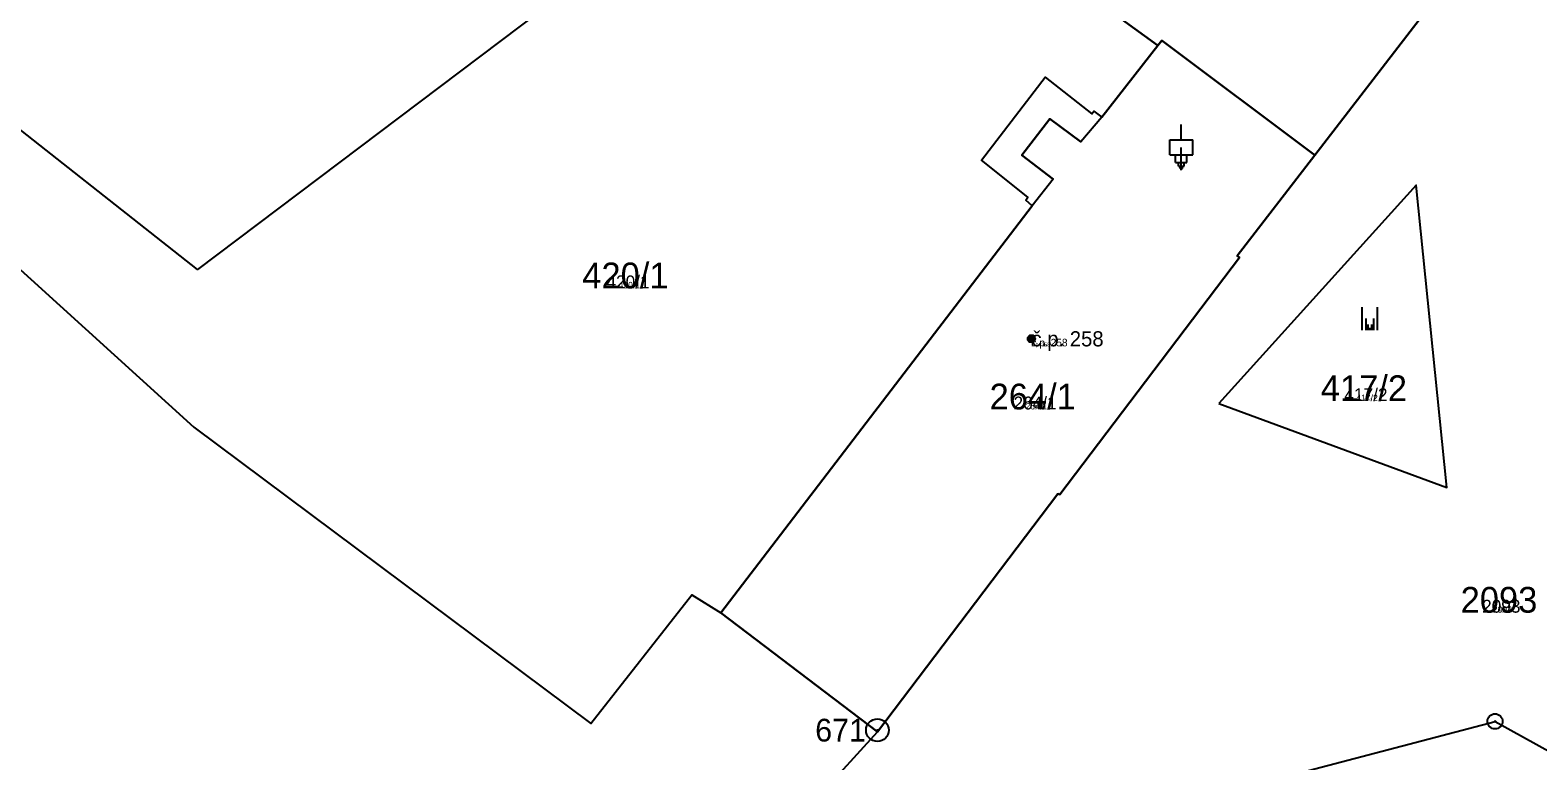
# Model space of a CAD drawing. Extents: x -744652 to -739090, y -980828 to -975855.
# Drawn here: x -743022.4 to -742923, y -978825.5 to -978777.3 of the extents above; entities that cross this region are included whole.
import ezdxf

# ---------------------------------------------------------------- set-up
doc = ezdxf.new("R2010")
doc.units = 0
for name, color, linetype in [('KAT_02_hranice parcel', 7, 'Continuous'), ('KAT_03_1000_st čísla parcelní', 7, 'Continuous'), ('KAT_03_1000_čísla parcelní', 7, 'Continuous'), ('KAT_03_1000_čísla popisná', 7, 'Continuous'), ('KAT_03_100_st čísla parcelní', 7, 'Continuous'), ('KAT_03_100_čísla parcelní', 7, 'Continuous'), ('KAT_03_100_čísla popisná', 7, 'Continuous'), ('KAT_03_250_st čísla parcelní', 7, 'Continuous'), ('KAT_03_250_čísla parcelní', 7, 'Continuous'), ('KAT_03_250_čísla popisná', 7, 'Continuous'), ('KAT_03_500_st čísla parcelní', 7, 'Continuous'), ('KAT_03_500_čísla parcelní', 7, 'Continuous'), ('KAT_03_500_čísla popisná', 7, 'Continuous'), ('KAT_04_vnitřní kresba', 7, 'Continuous'), ('KAT_05_1000_značky kultur', 7, 'Continuous'), ('KAT_05_100_značky kultur', 7, 'Continuous'), ('KAT_05_250_značky kultur', 7, 'Continuous'), ('KAT_05_500_značky kultur', 7, 'Continuous'), ('KAT_07_1000_značky budov', 7, 'Continuous'), ('KAT_07_100_značky budov', 7, 'Continuous'), ('KAT_07_500_značky budov', 7, 'Continuous'), ('KAT_11_značky bodu BP', 7, 'Continuous'), ('KAT_14_plocha_budovy', 7, 'Continuous')]:
    doc.layers.add(name, color=color, linetype=linetype)

msp = doc.modelspace()

# ---------------------------------------------------------------- linework, layer by layer
at = {"layer": 'KAT_02_hranice parcel'}
for p, q in [((-742930.81, -978776.6), (-742937.7, -978785.54)), ((-742966.53, -978823.59), (-742976.87, -978815.73)), ((-743008.91, -978869.75), (-742966.53, -978823.59))]:
    msp.add_line(p, q, dxfattribs=at)
for points in [[(-743025.21, -978726.89), (-742976.78, -978766.95), (-743011.38, -978793.08), (-743055.39, -978758.36)], [(-742948.05, -978778.3), (-742950.44, -978776.56), (-742950.17, -978776.19), (-742968.65, -978762.34)], [(-742937.7, -978785.54), (-742947.79, -978777.97), (-742948.05, -978778.3)], [(-742976.87, -978815.73), (-742956.33, -978788.88), (-742956.75, -978788.5), (-742956.63, -978788.3), (-742959.68, -978785.87), (-742955.48, -978780.38), (-742952.41, -978782.81), (-742952.26, -978782.62), (-742951.73, -978783.03), (-742948.05, -978778.3)], [(-742937.7, -978785.54), (-742942.81, -978792.17), (-742942.67, -978792.28), (-742954.52, -978807.93), (-742954.65, -978807.87), (-742966.53, -978823.59)], [(-742944.03, -978801.91), (-742928.99, -978807.45), (-742931, -978787.52), (-742944.03, -978801.91)], [(-743024.05, -978792.19), (-743011.61, -978803.47), (-742985.43, -978823.03), (-742978.77, -978814.55), (-742976.87, -978815.73)], [(-743008.29, -978877.02), (-742969.6, -978834.97), (-742966.76, -978833.66), (-742925.81, -978822.89), (-742881.4, -978847.46)]]:
    msp.add_lwpolyline(points, dxfattribs=at)
at = {"layer": 'KAT_03_1000_čísla popisná'}
msp.add_circle((-742956.38, -978797.65), 0.25, dxfattribs=at)
msp.add_circle((-742956.38, -978797.65), 0.25, dxfattribs=at)
at = {"layer": 'KAT_03_100_čísla popisná'}
msp.add_circle((-742956.38, -978797.65), 0.025, dxfattribs=at)
msp.add_circle((-742956.38, -978797.65), 0.025, dxfattribs=at)
at = {"layer": 'KAT_03_250_čísla popisná'}
msp.add_circle((-742956.38, -978797.65), 0.0625, dxfattribs=at)
msp.add_circle((-742956.38, -978797.65), 0.0625, dxfattribs=at)
at = {"layer": 'KAT_03_500_čísla popisná'}
msp.add_circle((-742956.38, -978797.65), 0.125, dxfattribs=at)
msp.add_circle((-742956.38, -978797.65), 0.125, dxfattribs=at)
at = {"layer": 'KAT_04_vnitřní kresba'}
for p, q in [((-742951.73, -978783.03), (-742953.13, -978784.66)), ((-742957.01, -978785.54), (-742955.16, -978783.13)), ((-742955.16, -978783.13), (-742953.13, -978784.66)), ((-742954.96, -978787.11), (-742957.01, -978785.54)), ((-742954.96, -978787.11), (-742956.33, -978788.88))]:
    msp.add_line(p, q, dxfattribs=at)
at = {"layer": 'KAT_05_1000_značky kultur'}
for p, q in [((-742946.5, -978784.521), (-742946.5, -978783.52)), ((-742947.251, -978784.521), (-742945.749, -978784.521)), ((-742947.251, -978785.522), (-742947.251, -978784.521)), ((-742945.749, -978785.522), (-742945.749, -978784.521)), ((-742947.251, -978785.522), (-742945.749, -978785.522)), ((-742946.5, -978786.52), (-742946.5, -978785.522)), ((-742934.561, -978797.07), (-742934.561, -978795.57)), ((-742933.56, -978797.07), (-742933.56, -978795.57))]:
    msp.add_line(p, q, dxfattribs=at)
at = {"layer": 'KAT_05_100_značky kultur'}
for p, q in [((-742946.575, -978786.32), (-742946.425, -978786.32)), ((-742946.575, -978786.42), (-742946.575, -978786.32)), ((-742946.575, -978786.42), (-742946.425, -978786.42)), ((-742946.5, -978786.32), (-742946.5, -978786.22)), ((-742946.5, -978786.52), (-742946.5, -978786.42)), ((-742946.425, -978786.42), (-742946.425, -978786.32)), ((-742934.101, -978797.07), (-742934.101, -978796.92)), ((-742934.001, -978797.07), (-742934.001, -978796.92))]:
    msp.add_line(p, q, dxfattribs=at)
at = {"layer": 'KAT_05_250_značky kultur'}
for p, q in [((-742946.688, -978786.02), (-742946.312, -978786.02)), ((-742946.688, -978786.27), (-742946.688, -978786.02)), ((-742946.5, -978786.02), (-742946.5, -978785.77)), ((-742946.312, -978786.27), (-742946.312, -978786.02)), ((-742946.688, -978786.27), (-742946.312, -978786.27)), ((-742946.5, -978786.52), (-742946.5, -978786.27)), ((-742934.178, -978797.07), (-742934.178, -978796.695)), ((-742933.927, -978797.07), (-742933.927, -978796.695))]:
    msp.add_line(p, q, dxfattribs=at)
at = {"layer": 'KAT_05_500_značky kultur'}
for p, q in [((-742946.5, -978785.52), (-742946.5, -978785.02)), ((-742946.875, -978785.52), (-742946.125, -978785.52)), ((-742946.875, -978786.021), (-742946.875, -978785.52)), ((-742946.875, -978786.021), (-742946.125, -978786.021)), ((-742946.5, -978786.52), (-742946.5, -978786.021)), ((-742946.125, -978786.021), (-742946.125, -978785.52)), ((-742934.306, -978797.07), (-742934.306, -978796.32)), ((-742933.805, -978797.07), (-742933.805, -978796.32))]:
    msp.add_line(p, q, dxfattribs=at)
at = {"layer": 'KAT_07_1000_značky budov'}
msp.add_circle((-742956.387, -978797.649), 0.175, dxfattribs=at)
at = {"layer": 'KAT_07_100_značky budov'}
msp.add_circle((-742956.381, -978797.65), 0.0175, dxfattribs=at)
at = {"layer": 'KAT_07_500_značky budov'}
for centre, radius in [((-742956.383, -978797.65), 0.0875), ((-742956.382, -978797.65), 0.0438)]:
    msp.add_circle(centre, radius, dxfattribs=at)
at = {"layer": 'KAT_11_značky bodu BP'}
for centre, radius in [((-742966.54, -978823.47), 0.75), ((-742925.81, -978822.89), 0.5), ((-742925.81, -978822.89), 0.0303), ((-742966.54, -978823.47), 0.03)]:
    msp.add_circle(centre, radius, dxfattribs=at)
at = {"layer": 'KAT_14_plocha_budovy'}
for points in [[(-742961.87, -978753.3), (-742968.65, -978762.34), (-742950.17, -978776.19), (-742950.44, -978776.56), (-742948.05, -978778.3), (-742947.79, -978777.97), (-742937.7, -978785.54), (-742930.81, -978776.6), (-742942.21, -978767.96), (-742942.36, -978768.04)], [(-742937.7, -978785.54), (-742947.79, -978777.97), (-742948.05, -978778.3), (-742951.73, -978783.03), (-742953.13, -978784.66), (-742955.16, -978783.13), (-742957.01, -978785.54), (-742954.96, -978787.11), (-742956.33, -978788.88), (-742976.87, -978815.73), (-742966.53, -978823.59), (-742954.65, -978807.87), (-742954.52, -978807.93), (-742942.67, -978792.28), (-742942.81, -978792.17)]]:
    msp.add_lwpolyline(points, close=True, dxfattribs=at)

# ---------------------------------------------------------------- texts
at = {"layer": 'KAT_03_1000_st čísla parcelní'}
msp.add_text('264/1', height=1.7, dxfattribs=at).set_placement((-742959.143, -978802.31))
at = {"layer": 'KAT_03_1000_čísla parcelní'}
for s, p in [('420/1', (-742986.003, -978794.32)), ('417/2', (-742937.303, -978801.76)), ('2093', (-742928.077, -978815.72))]:
    msp.add_text(s, height=1.7, dxfattribs=at).set_placement(p)
at = {"layer": 'KAT_03_1000_čísla popisná'}
for s, height, p in [('č.p. 258', 1, (-742956.38, -978798.15)), ('264/1', 0.017, (-742956.016, -978802.31))]:
    msp.add_text(s, height=height, dxfattribs=at).set_placement(p)
at = {"layer": 'KAT_03_100_st čísla parcelní'}
msp.add_text('264/1', height=0.17, dxfattribs=at).set_placement((-742956.3, -978802.31))
at = {"layer": 'KAT_03_100_čísla parcelní'}
for s, p in [('420/1', (-742983.136, -978794.32)), ('417/2', (-742934.496, -978801.76)), ('2093', (-742925.529, -978815.72))]:
    msp.add_text(s, height=0.17, dxfattribs=at).set_placement(p)
at = {"layer": 'KAT_03_100_čísla popisná'}
for s, height, p in [('č.p. 258', 0.1, (-742956.38, -978798.15)), ('264/1', 0.0017, (-742955.987, -978802.31))]:
    msp.add_text(s, height=height, dxfattribs=at).set_placement(p)
at = {"layer": 'KAT_03_250_st čísla parcelní'}
msp.add_text('264/1', height=0.425, dxfattribs=at).set_placement((-742956.774, -978802.31))
at = {"layer": 'KAT_03_250_čísla parcelní'}
for s, p in [('420/1', (-742983.614, -978794.32)), ('417/2', (-742934.964, -978801.76)), ('2093', (-742925.954, -978815.72))]:
    msp.add_text(s, height=0.425, dxfattribs=at).set_placement(p)
at = {"layer": 'KAT_03_250_čísla popisná'}
for s, height, p in [('č.p. 258', 0.25, (-742956.38, -978798.15)), ('264/1', 0.00425, (-742955.992, -978802.31))]:
    msp.add_text(s, height=height, dxfattribs=at).set_placement(p)
at = {"layer": 'KAT_03_500_st čísla parcelní'}
msp.add_text('264/1', height=0.85, dxfattribs=at).set_placement((-742957.564, -978802.31))
at = {"layer": 'KAT_03_500_čísla parcelní'}
for s, p in [('420/1', (-742984.41, -978794.32)), ('417/2', (-742935.744, -978801.76)), ('2093', (-742926.662, -978815.72))]:
    msp.add_text(s, height=0.85, dxfattribs=at).set_placement(p)
at = {"layer": 'KAT_03_500_čísla popisná'}
for s, height, p in [('č.p. 258', 0.5, (-742956.38, -978798.15)), ('264/1', 0.0085, (-742956, -978802.31))]:
    msp.add_text(s, height=height, dxfattribs=at).set_placement(p)
at = {"layer": 'KAT_11_značky bodu BP'}
msp.add_text('671', height=1.5, dxfattribs=at).set_placement((-742970.643, -978824.22))

doc.saveas('drawing.dxf')
